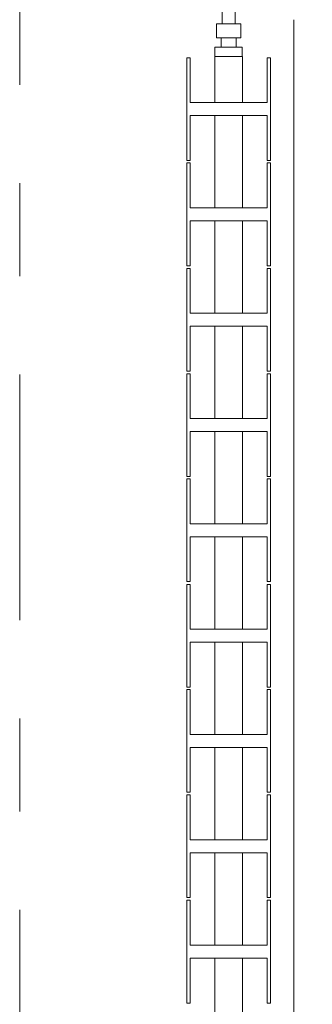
# Model space of a CAD drawing. Header units: metres. Extents: x -3.6 to 84.5, y -11 to 16.8.
# Tile 1041 of 1056: x 61.73 to 62.045, y 6.866 to 7.925. Entities that reach past the tile are written whole.
import ezdxf

# ---------------------------------------------------------------- set-up
doc = ezdxf.new("R2010")
doc.units = ezdxf.units.M
doc.header["$MEASUREMENT"] = 0
doc.linetypes.add('Strichlinie doppelt', pattern=[0.546806, 0.264583, -0.105833, 0.070556, -0.105833])
doc.linetypes.add('Wipeout_Contour', pattern=[1, 0, -1])
for name, color, linetype in [('301 - Elemente.Linie', 7, 'Continuous'), ('302 - Elemente.Schraffur', 7, 'Continuous'), ('451 - Universal.Achsen Raster', 7, 'Continuous'), ('604 - Struktur.Wand Aussen', 7, 'Continuous')]:
    doc.layers.add(name, color=color, linetype=linetype)

msp = doc.modelspace()

# ---------------------------------------------------------------- linework, layer by layer
at = {"layer": '451 - Universal.Achsen Raster', "color": 160, "linetype": 'Strichlinie doppelt', "lineweight": 9, "true_color": 0x3232ff}
msp.add_line((61.73, -10.585), (61.73, 16.355), dxfattribs=at)

# ---------------------------------------------------------------- wipeouts: each hides what was drawn before it
at = {"color": 254, "linetype": 'Wipeout_Contour', "lineweight": 0, "ltscale": 15215.320861}
msp.add_wipeout([(61.9697, 7.8855), (61.9397, 7.8855), (61.9397, 7.8359), (61.9135, 7.8359), (61.9135, 7.8841), (61.9097, 7.8841), (61.9097, 7.7736), (61.9135, 7.7736), (61.9135, 7.8218), (61.9397, 7.8218), (61.9397, 7.7226), (61.9135, 7.7226), (61.9135, 7.7708), (61.9097, 7.7708), (61.9097, 7.6603), (61.9135, 7.6603), (61.9135, 7.7084), (61.9397, 7.7084), (61.9397, 7.6093), (61.9135, 7.6093), (61.9135, 7.6574), (61.9097, 7.6574), (61.9097, 7.5469), (61.9135, 7.5469), (61.9135, 7.5951), (61.9397, 7.5951), (61.9397, 7.4959), (61.9135, 7.4959), (61.9135, 7.5441), (61.9097, 7.5441), (61.9097, 7.4336), (61.9135, 7.4336), (61.9135, 7.4818), (61.9397, 7.4818), (61.9397, 7.3826), (61.9135, 7.3826), (61.9135, 7.4308), (61.9097, 7.4308), (61.9097, 7.3203), (61.9135, 7.3203), (61.9135, 7.3684), (61.9397, 7.3684), (61.9397, 7.2693), (61.9135, 7.2693), (61.9135, 7.3174), (61.9097, 7.3174), (61.9097, 7.2069), (61.9135, 7.2069), (61.9135, 7.2551), (61.9397, 7.2551), (61.9397, 7.1559), (61.9135, 7.1559), (61.9135, 7.2041), (61.9097, 7.2041), (61.9097, 7.0936), (61.9135, 7.0936), (61.9135, 7.1418), (61.9397, 7.1418), (61.9397, 7.0426), (61.9135, 7.0426), (61.9135, 7.0908), (61.9097, 7.0908), (61.9097, 6.9803), (61.9135, 6.9803), (61.9135, 7.0284), (61.9397, 7.0284), (61.9397, 6.9293), (61.9135, 6.9293), (61.9135, 6.9774), (61.9097, 6.9774), (61.9097, 6.8669), (61.9135, 6.8669), (61.9135, 6.9151), (61.9397, 6.9151), (61.9397, 6.8159), (61.9135, 6.8159), (61.9135, 6.8641), (61.9097, 6.8641), (61.9097, 6.7536), (61.9135, 6.7536), (61.9135, 6.8018), (61.9397, 6.8018), (61.9397, 6.7026), (61.9135, 6.7026), (61.9135, 6.7508), (61.9097, 6.7508), (61.9097, 6.6403), (61.9135, 6.6403), (61.9135, 6.6884), (61.9397, 6.6884), (61.9397, 6.5893), (61.9135, 6.5893), (61.9135, 6.6374), (61.9097, 6.6374), (61.9097, 6.5269), (61.9135, 6.5269), (61.9135, 6.5751), (61.9397, 6.5751), (61.9397, 6.4759), (61.9135, 6.4759), (61.9135, 6.5241), (61.9097, 6.5241), (61.9097, 6.4136), (61.9135, 6.4136), (61.9135, 6.4618), (61.9397, 6.4618), (61.9397, 6.3626), (61.9135, 6.3626), (61.9135, 6.4108), (61.9097, 6.4108), (61.9097, 6.3003), (61.9135, 6.3003), (61.9135, 6.3484), (61.9397, 6.3484), (61.9397, 6.2493), (61.9135, 6.2493), (61.9135, 6.2974), (61.9097, 6.2974), (61.9097, 6.1869), (61.9135, 6.1869), (61.9135, 6.2351), (61.9397, 6.2351), (61.9397, 6.1855), (61.9697, 6.1855), (61.9697, 6.2351), (61.996, 6.2351), (61.996, 6.1869), (61.9997, 6.1869), (61.9997, 6.2974), (61.996, 6.2974), (61.996, 6.2493), (61.9697, 6.2493), (61.9697, 6.3484), (61.996, 6.3484), (61.996, 6.3003), (61.9997, 6.3003), (61.9997, 6.4108), (61.996, 6.4108), (61.996, 6.3626), (61.9697, 6.3626), (61.9697, 6.4618), (61.996, 6.4618), (61.996, 6.4136), (61.9997, 6.4136), (61.9997, 6.5241), (61.996, 6.5241), (61.996, 6.4759), (61.9697, 6.4759), (61.9697, 6.5751), (61.996, 6.5751), (61.996, 6.5269), (61.9997, 6.5269), (61.9997, 6.6374), (61.996, 6.6374), (61.996, 6.5893), (61.9697, 6.5893), (61.9697, 6.6884), (61.996, 6.6884), (61.996, 6.6403), (61.9997, 6.6403), (61.9997, 6.7508), (61.996, 6.7508), (61.996, 6.7026), (61.9697, 6.7026), (61.9697, 6.8018), (61.996, 6.8018), (61.996, 6.7536), (61.9997, 6.7536), (61.9997, 6.8641), (61.996, 6.8641), (61.996, 6.8159), (61.9697, 6.8159), (61.9697, 6.9151), (61.996, 6.9151), (61.996, 6.8669), (61.9997, 6.8669), (61.9997, 6.9774), (61.996, 6.9774), (61.996, 6.9293), (61.9697, 6.9293), (61.9697, 7.0284), (61.996, 7.0284), (61.996, 6.9803), (61.9997, 6.9803), (61.9997, 7.0908), (61.996, 7.0908), (61.996, 7.0426), (61.9697, 7.0426), (61.9697, 7.1418), (61.996, 7.1418), (61.996, 7.0936), (61.9997, 7.0936), (61.9997, 7.2041), (61.996, 7.2041), (61.996, 7.1559), (61.9697, 7.1559), (61.9697, 7.2551), (61.996, 7.2551), (61.996, 7.2069), (61.9997, 7.2069), (61.9997, 7.3174), (61.996, 7.3174), (61.996, 7.2693), (61.9697, 7.2693), (61.9697, 7.3684), (61.996, 7.3684), (61.996, 7.3203), (61.9997, 7.3203), (61.9997, 7.4308), (61.996, 7.4308), (61.996, 7.3826), (61.9697, 7.3826), (61.9697, 7.4818), (61.996, 7.4818), (61.996, 7.4336), (61.9997, 7.4336), (61.9997, 7.5441), (61.996, 7.5441), (61.996, 7.4959), (61.9697, 7.4959), (61.9697, 7.5951), (61.996, 7.5951), (61.996, 7.5469), (61.9997, 7.5469), (61.9997, 7.6574), (61.996, 7.6574), (61.996, 7.6093), (61.9697, 7.6093), (61.9697, 7.7084), (61.996, 7.7084), (61.996, 7.6603), (61.9997, 7.6603), (61.9997, 7.7708), (61.996, 7.7708), (61.996, 7.7226), (61.9697, 7.7226), (61.9697, 7.8218), (61.996, 7.8218), (61.996, 7.7736), (61.9997, 7.7736), (61.9997, 7.8841), (61.996, 7.8841), (61.996, 7.8359), (61.9697, 7.8359)], dxfattribs=at).dxf.layer = '302 - Elemente.Schraffur'

# ---------------------------------------------------------------- next in the draw order: linework, layer by layer
at = {"layer": '301 - Elemente.Linie', "color": 7, "linetype": 'Continuous', "lineweight": 9}
for p, q in [((61.996, 7.8359), (61.9135, 7.8359)), ((61.9135, 7.7736), (61.9135, 7.8218)), ((61.9135, 7.8218), (61.996, 7.8218)), ((61.9397, 7.8218), (61.9397, 7.7226)), ((61.9697, 7.8218), (61.9697, 7.7226)), ((61.996, 7.8218), (61.996, 7.7736)), ((61.9097, 7.7736), (61.9135, 7.7736)), ((61.9097, 7.7708), (61.9097, 7.6603)), ((61.9135, 7.7708), (61.9097, 7.7708)), ((61.9097, 7.7708), (61.9097, 7.6603)), ((61.9135, 7.7708), (61.9097, 7.7708)), ((61.9135, 7.7226), (61.9135, 7.7708)), ((61.996, 7.7736), (61.9997, 7.7736)), ((61.9997, 7.7708), (61.996, 7.7708)), ((61.9997, 7.7708), (61.996, 7.7708)), ((61.996, 7.7708), (61.996, 7.7226)), ((61.9997, 7.6603), (61.9997, 7.7708)), ((61.996, 7.7226), (61.9135, 7.7226)), ((61.9135, 7.6603), (61.9135, 7.7084)), ((61.9135, 7.7084), (61.996, 7.7084)), ((61.9397, 7.7084), (61.9397, 7.6093)), ((61.9697, 7.7084), (61.9697, 7.6093)), ((61.996, 7.7084), (61.996, 7.6603)), ((61.9097, 7.6603), (61.9135, 7.6603)), ((61.9097, 7.6603), (61.9135, 7.6603)), ((61.996, 7.6603), (61.9997, 7.6603)), ((61.996, 7.6603), (61.9997, 7.6603)), ((61.9097, 7.6574), (61.9097, 7.5469)), ((61.9097, 7.6574), (61.9097, 7.5469)), ((61.9135, 7.6574), (61.9097, 7.6574)), ((61.9135, 7.6093), (61.9135, 7.6574)), ((61.9997, 7.6574), (61.996, 7.6574)), ((61.996, 7.6574), (61.996, 7.6093)), ((61.9997, 7.5469), (61.9997, 7.6574)), ((61.996, 7.6093), (61.9135, 7.6093)), ((61.9135, 7.5469), (61.9135, 7.5951)), ((61.9135, 7.5951), (61.996, 7.5951)), ((61.9397, 7.5951), (61.9397, 7.4959)), ((61.9697, 7.5951), (61.9697, 7.4959)), ((61.996, 7.5951), (61.996, 7.5469)), ((61.9097, 7.5469), (61.9135, 7.5469)), ((61.9097, 7.5469), (61.9135, 7.5469)), ((61.9097, 7.5441), (61.9097, 7.4336)), ((61.9097, 7.5441), (61.9097, 7.4336)), ((61.9135, 7.5441), (61.9097, 7.5441)), ((61.9135, 7.4959), (61.9135, 7.5441)), ((61.996, 7.5469), (61.9997, 7.5469)), ((61.996, 7.5469), (61.9997, 7.5469)), ((61.9997, 7.5441), (61.996, 7.5441)), ((61.996, 7.5441), (61.996, 7.4959)), ((61.9997, 7.4336), (61.9997, 7.5441)), ((61.996, 7.4959), (61.9135, 7.4959)), ((61.9135, 7.4336), (61.9135, 7.4818)), ((61.9135, 7.4818), (61.996, 7.4818)), ((61.9397, 7.4818), (61.9397, 7.3826)), ((61.9697, 7.4818), (61.9697, 7.3826)), ((61.996, 7.4818), (61.996, 7.4336)), ((61.9097, 7.4336), (61.9135, 7.4336)), ((61.9097, 7.4308), (61.9097, 7.3203)), ((61.9135, 7.4308), (61.9097, 7.4308)), ((61.9097, 7.4308), (61.9097, 7.3203)), ((61.9135, 7.4308), (61.9097, 7.4308)), ((61.9135, 7.3826), (61.9135, 7.4308)), ((61.996, 7.4336), (61.9997, 7.4336)), ((61.9997, 7.4308), (61.996, 7.4308)), ((61.9997, 7.4308), (61.996, 7.4308)), ((61.996, 7.4308), (61.996, 7.3826)), ((61.9997, 7.3203), (61.9997, 7.4308)), ((61.996, 7.3826), (61.9135, 7.3826)), ((61.9135, 7.3203), (61.9135, 7.3684)), ((61.9135, 7.3684), (61.996, 7.3684)), ((61.9397, 7.3684), (61.9397, 7.2693)), ((61.9697, 7.3684), (61.9697, 7.2693)), ((61.996, 7.3684), (61.996, 7.3203)), ((61.9097, 7.3203), (61.9135, 7.3203)), ((61.9097, 7.3203), (61.9135, 7.3203)), ((61.9097, 7.3174), (61.9097, 7.2069)), ((61.9097, 7.3174), (61.9097, 7.2069)), ((61.9135, 7.3174), (61.9097, 7.3174)), ((61.9135, 7.2693), (61.9135, 7.3174)), ((61.996, 7.3203), (61.9997, 7.3203)), ((61.996, 7.3203), (61.9997, 7.3203)), ((61.9997, 7.3174), (61.996, 7.3174)), ((61.996, 7.3174), (61.996, 7.2693)), ((61.9997, 7.2069), (61.9997, 7.3174)), ((61.996, 7.2693), (61.9135, 7.2693)), ((61.9135, 7.2069), (61.9135, 7.2551)), ((61.9135, 7.2551), (61.996, 7.2551)), ((61.9397, 7.2551), (61.9397, 7.1559)), ((61.9697, 7.2551), (61.9697, 7.1559)), ((61.996, 7.2551), (61.996, 7.2069)), ((61.9097, 7.2069), (61.9135, 7.2069)), ((61.996, 7.2069), (61.9997, 7.2069)), ((61.9097, 7.2041), (61.9097, 7.0936)), ((61.9135, 7.2041), (61.9097, 7.2041)), ((61.9097, 7.2041), (61.9097, 7.0936)), ((61.9135, 7.2041), (61.9097, 7.2041)), ((61.9135, 7.1559), (61.9135, 7.2041)), ((61.9997, 7.2041), (61.996, 7.2041)), ((61.9997, 7.2041), (61.996, 7.2041)), ((61.996, 7.2041), (61.996, 7.1559)), ((61.9997, 7.0936), (61.9997, 7.2041)), ((61.996, 7.1559), (61.9135, 7.1559)), ((61.9135, 7.0936), (61.9135, 7.1418)), ((61.9135, 7.1418), (61.996, 7.1418)), ((61.9397, 7.1418), (61.9397, 7.0426)), ((61.9697, 7.1418), (61.9697, 7.0426)), ((61.996, 7.1418), (61.996, 7.0936)), ((61.9097, 7.0936), (61.9135, 7.0936)), ((61.9097, 7.0908), (61.9097, 6.9803)), ((61.9097, 7.0908), (61.9097, 6.9803)), ((61.9135, 7.0908), (61.9097, 7.0908)), ((61.9135, 7.0426), (61.9135, 7.0908)), ((61.996, 7.0936), (61.9997, 7.0936)), ((61.9997, 7.0908), (61.996, 7.0908)), ((61.996, 7.0908), (61.996, 7.0426)), ((61.9997, 6.9803), (61.9997, 7.0908)), ((61.996, 7.0426), (61.9135, 7.0426)), ((61.9135, 6.9803), (61.9135, 7.0284)), ((61.9135, 7.0284), (61.996, 7.0284)), ((61.9397, 7.0284), (61.9397, 6.9293)), ((61.9697, 7.0284), (61.9697, 6.9293)), ((61.996, 7.0284), (61.996, 6.9803)), ((61.9097, 6.9803), (61.9135, 6.9803)), ((61.9097, 6.9803), (61.9135, 6.9803)), ((61.9097, 6.9774), (61.9097, 6.8669)), ((61.9097, 6.9774), (61.9097, 6.8669)), ((61.9135, 6.9774), (61.9097, 6.9774)), ((61.9135, 6.9293), (61.9135, 6.9774)), ((61.996, 6.9803), (61.9997, 6.9803)), ((61.996, 6.9803), (61.9997, 6.9803)), ((61.9997, 6.9774), (61.996, 6.9774)), ((61.996, 6.9774), (61.996, 6.9293)), ((61.9997, 6.8669), (61.9997, 6.9774)), ((61.996, 6.9293), (61.9135, 6.9293)), ((61.9135, 6.8669), (61.9135, 6.9151)), ((61.9135, 6.9151), (61.996, 6.9151)), ((61.9397, 6.9151), (61.9397, 6.8159)), ((61.9697, 6.9151), (61.9697, 6.8159)), ((61.996, 6.9151), (61.996, 6.8669)), ((61.9097, 6.8669), (61.9135, 6.8669)), ((61.9097, 6.8669), (61.9135, 6.8669)), ((61.996, 6.8669), (61.9997, 6.8669)), ((61.996, 6.8669), (61.9997, 6.8669))]:
    msp.add_line(p, q, dxfattribs=at)

# ---------------------------------------------------------------- next in the draw order: wipeouts: each hides what was drawn before it
at = {"color": 254, "linetype": 'Wipeout_Contour', "lineweight": 0, "ltscale": 2001.871627}
msp.add_wipeout([(61.94, 7.8855), (61.9694, 7.8855), (61.9694, 7.8955), (61.9627, 7.8955), (61.9627, 7.9055), (61.9677, 7.9055), (61.9677, 7.9205), (61.9617, 7.9205), (61.9617, 7.9375), (61.9757, 7.9375), (61.9757, 7.9335), (61.9897, 7.9335), (61.9897, 7.9415), (62.0447, 7.9415), (62.0447, 7.9495), (61.9897, 7.9495), (61.9897, 7.9575), (61.9757, 7.9575), (61.9757, 7.9535), (61.9387, 7.9535), (61.9387, 7.9595), (61.9037, 7.9615), (61.9037, 7.9295), (61.9387, 7.9315), (61.9387, 7.9375), (61.9477, 7.9375), (61.9477, 7.9205), (61.9417, 7.9205), (61.9417, 7.9055), (61.9467, 7.9055), (61.9467, 7.8955), (61.94, 7.8955)], dxfattribs=at).dxf.layer = '302 - Elemente.Schraffur'

# ---------------------------------------------------------------- next in the draw order: linework, layer by layer
at = {"layer": '301 - Elemente.Linie', "color": 7, "linetype": 'Continuous', "lineweight": 9}
for p, q in [((61.9477, 7.9375), (61.9477, 7.9205)), ((61.9617, 7.9375), (61.9617, 7.9205)), ((61.9482, 7.9205), (61.9417, 7.9205)), ((61.9417, 7.9205), (61.9417, 7.9055)), ((61.9612, 7.9205), (61.9482, 7.9205)), ((61.9677, 7.9205), (61.9612, 7.9205)), ((61.9677, 7.9205), (61.9677, 7.9055)), ((61.9482, 7.9055), (61.9417, 7.9055)), ((61.9467, 7.9055), (61.9467, 7.8955)), ((61.9612, 7.9055), (61.9482, 7.9055)), ((61.9677, 7.9055), (61.9612, 7.9055)), ((61.9627, 7.9055), (61.9627, 7.8955)), ((61.9547, 7.8955), (61.94, 7.8955)), ((61.94, 7.8955), (61.94, 7.8855)), ((61.94, 7.8955), (61.94, 7.8855)), ((61.9547, 7.8955), (61.94, 7.8955)), ((61.94, 7.8955), (61.94, 7.8855)), ((61.94, 7.8955), (61.94, 7.8855)), ((61.9491, 7.8955), (61.9467, 7.8955)), ((61.9547, 7.8955), (61.9491, 7.8955)), ((61.9694, 7.8955), (61.9547, 7.8955)), ((61.9694, 7.8955), (61.9547, 7.8955)), ((61.9604, 7.8955), (61.9547, 7.8955)), ((61.9627, 7.8955), (61.9604, 7.8955)), ((61.9694, 7.8955), (61.9694, 7.8855)), ((61.9694, 7.8955), (61.9694, 7.8855)), ((61.9097, 7.8841), (61.9097, 7.7736)), ((61.9135, 7.8841), (61.9097, 7.8841)), ((61.9097, 7.8841), (61.9097, 7.7736)), ((61.9135, 7.8841), (61.9097, 7.8841)), ((61.9135, 7.8359), (61.9135, 7.8841)), ((61.9441, 7.8855), (61.9397, 7.8855)), ((61.9397, 7.8855), (61.9397, 7.8359)), ((61.9547, 7.8855), (61.9441, 7.8855)), ((61.9653, 7.8855), (61.9547, 7.8855)), ((61.9697, 7.8855), (61.9653, 7.8855)), ((61.9697, 7.8855), (61.9697, 7.8359)), ((61.9997, 7.8841), (61.996, 7.8841)), ((61.9997, 7.8841), (61.996, 7.8841)), ((61.996, 7.8841), (61.996, 7.8359)), ((61.9997, 7.7736), (61.9997, 7.8841))]:
    msp.add_line(p, q, dxfattribs=at)
at = {"layer": '604 - Struktur.Wand Aussen', "color": 7, "linetype": 'Continuous', "lineweight": 13}
msp.add_line((62.025, 7.925), (62.025, 6.155), dxfattribs=at)

doc.saveas('drawing.dxf')
